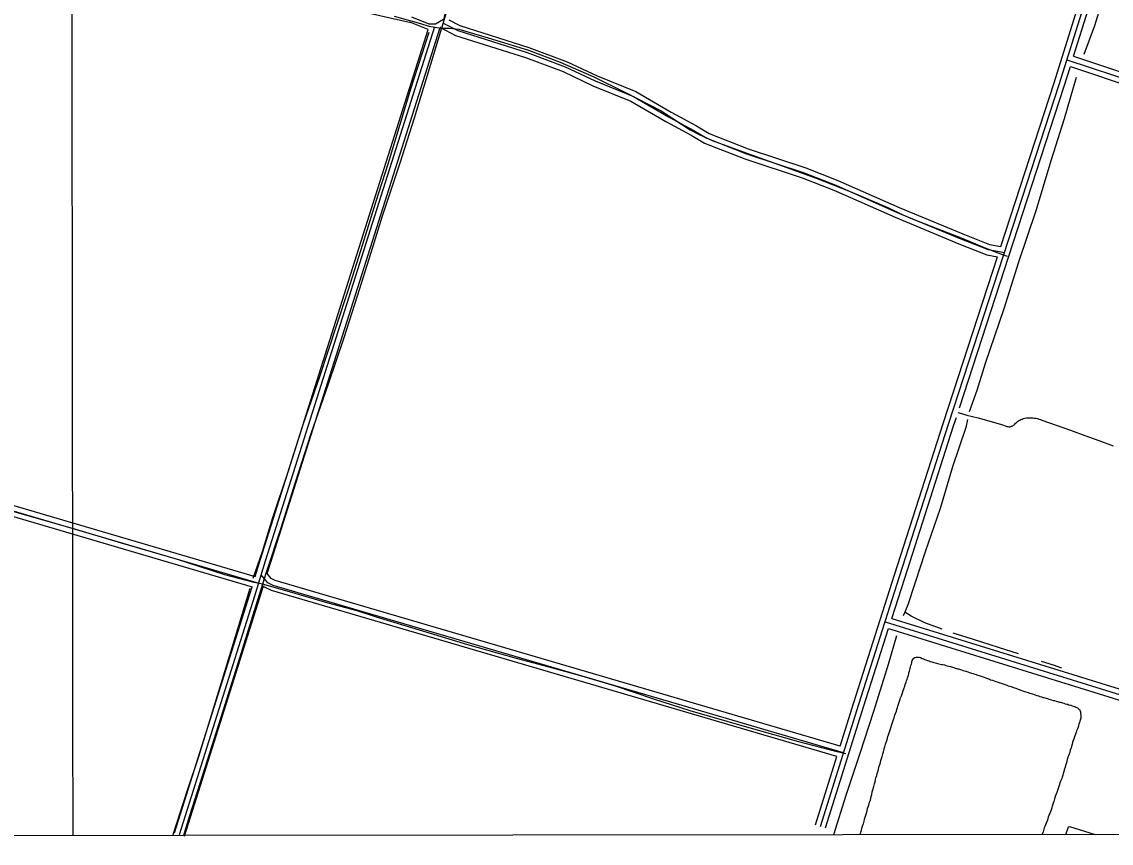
# Model space of a CAD drawing. Extents: x 3297772 to 3335630, y 634068 to 659439.
# Drawn here: x 3322784 to 3325853, y 639447 to 641761 of the extents above; entities that cross this region are included whole.
import ezdxf

# ---------------------------------------------------------------- set-up
doc = ezdxf.new("R2010")
doc.units = 0
for name, color, linetype in [('V-DTCH-CNTR', 7, 'Continuous'), ('V-GRID-FRAM', 7, 'Continuous'), ('V-GRID-MAJR', 7, 'Continuous'), ('V-ROAD-CNTR', 7, 'Continuous'), ('V-TOPO-SHOR', 7, 'Continuous'), ('V-UTIL-LINE', 7, 'Continuous')]:
    doc.layers.add(name, color=color, linetype=linetype)

msp = doc.modelspace()

# ---------------------------------------------------------------- linework, layer by layer
at = {"layer": 'V-DTCH-CNTR'}
for points in [[(3324010.6, 641891.3), (3323966.7, 641745.6), (3323965.7, 641742.5), (3323934.9, 641640.6), (3323889.4, 641489.4), (3323849, 641362.3), (3323798.6, 641212.7), (3323766.7, 641109.6), (3323728.4, 640988), (3323691, 640869.9), (3323647.1, 640739.3), (3323598.2, 640600.2), (3323553.8, 640462.6), (3323513.9, 640334), (3323472.5, 640209.4), (3323461.9, 640175.9), (3323438.2, 640101.4), (3323396.8, 639968.2), (3323350.3, 639818.6), (3323299.8, 639659), (3323256.4, 639523.9), (3323239.1, 639468.3)], [(3323833, 641776.6), (3323906.7, 641755.8), (3323930.4, 641748.5), (3323965.7, 641742.5), (3323987.4, 641743), (3324015.2, 641739.8), (3324097.1, 641715.4), (3324211, 641681.1), (3324300.6, 641646.8), (3324394.9, 641605.8), (3324482.9, 641562.3), (3324584.9, 641509.5), (3324645.1, 641470.1), (3324666.7, 641456.2), (3324692, 641443.2), (3324729, 641426.6), (3324826.4, 641390.8), (3324925.3, 641354.4), (3325021.1, 641320.2), (3325116.9, 641282.8), (3325223.5, 641237.7), (3325265.8, 641216.4), (3325287.4, 641207.6), (3325359.5, 641179.1), (3325434.2, 641150), (3325488.3, 641127.7), (3325530.5, 641111.1), (3325546.5, 641104.9), (3325559.4, 641100.2)], [(3325105.4, 639698.3), (3325080.7, 639704), (3324972.5, 639732.1), (3324826.1, 639773.8), (3324666.9, 639819.5), (3324564.4, 639852.3), (3324453.2, 639890.2), (3324354.8, 639918.8), (3324269.2, 639942.7), (3324177.5, 639966.7), (3324040.5, 640005.2), (3323913.2, 640043.7), (3323783.4, 640083.2), (3323728.2, 640100.9), (3323646.8, 640123.2), (3323553.6, 640150.3), (3323491.8, 640168), (3323461.9, 640175.9), (3323438.2, 640181.2), (3323356.2, 640203), (3323219.2, 640246.7), (3323065.1, 640291.4), (3322927.1, 640333), (3322797.8, 640370), (3322689.6, 640400.6)]]:
    msp.add_lwpolyline(points, dxfattribs=at)
at = {"layer": 'V-GRID-FRAM'}
msp.add_lwpolyline([(3301870.2, 657630.6), (3333425.5, 657662.7), (3333452, 639478.7), (3301880.8, 639446.5), (3301870.2, 657630.6)], dxfattribs=at)
at = {"layer": 'V-GRID-MAJR'}
msp.add_spline([(3322928.3, 639468), (3322924.7, 642495.6), (3322917.7, 648556.9), (3322910.6, 654618.3), (3322907.1, 657652)], degree=3, dxfattribs=at)
at = {"layer": 'V-ROAD-CNTR'}
for points in [[(3325033.9, 639494), (3325141.5, 639838.6), (3325256.7, 640198), (3325394.4, 640626.9), (3325549.9, 641105), (3325705.8, 641583.9), (3325774.7, 641801.8), (3325996.6, 642476.8), (3326177.2, 643038.9), (3326281.2, 643358.1), (3326504, 644046.9), (3326691.5, 644623), (3326727.4, 644757)], [(3324871.7, 644709.9), (3324880.2, 644664.7), (3324864.5, 644609.5), (3324776.9, 644362.1), (3324672.5, 644028.4), (3324596.3, 643781.8), (3324570.5, 643695.9), (3324453.3, 643327.1), (3324334.1, 642949.1), (3324242.2, 642666.1), (3324206.7, 642563.3), (3324187.4, 642512), (3324157.1, 642379.8), (3324102.9, 642219.6), (3324050.9, 642066), (3324011.2, 641917), (3323988.6, 641834), (3323976.3, 641785.9), (3323971.9, 641767.1), (3323949.6, 641754.1), (3323931.3, 641753.7), (3323882.7, 641773.6)], [(3325746.7, 641663.3), (3325789, 641797.2), (3326010.9, 642472.1), (3326191.5, 643034.3), (3326237.9, 643176.5)], [(3322624.2, 642051.2), (3322716.7, 642024), (3322773.8, 642009.1), (3323879.4, 641759)], [(3325541.4, 641127.4), (3325691.5, 641588.4), (3325757.1, 641796)], [(3323227.9, 639471.3), (3323440.3, 640143.5), (3323470.7, 640242.4), (3323947.4, 641747.1)], [(3323929, 641738.5), (3323877.1, 641759.8)], [(3323969.2, 641758.1), (3324011.7, 641735.8), (3324207.2, 641674.2), (3324314.6, 641634.1), (3324398.8, 641594.2), (3324506.6, 641550.6), (3324605.3, 641492.9), (3324676.9, 641454.2), (3324713.4, 641432.6), (3324825.3, 641388.6), (3324987.6, 641334.9), (3325077.2, 641300), (3325249.8, 641223.8), (3325428.8, 641149.4), (3325506, 641118.8), (3325551.6, 641110.2)], [(3323987, 641765.7), (3324017.5, 641749.7), (3324212, 641688.4), (3324320.4, 641647.9), (3324404.8, 641608), (3324513.2, 641564.1), (3324612.6, 641506), (3324684.3, 641467.2), (3324720, 641446.1), (3324830.4, 641402.7), (3324992.7, 641349), (3325082.9, 641313.8), (3325255.7, 641237.5), (3325434.4, 641163.3), (3325510.2, 641133.3), (3325541.4, 641127.4)], [(3323441.4, 640197.9), (3323456.4, 640246.8), (3323929, 641738.5)], [(3323475.2, 640206), (3323485, 640237.9), (3323962.2, 641744.1)], [(3323962.9, 641744.5), (3323962.2, 641744.1)], [(3323962.9, 641744.5), (3324005.9, 641721.9), (3324202.3, 641660.1), (3324308.7, 641620.3), (3324392.8, 641580.5), (3324499.9, 641537.1), (3324597.9, 641479.8), (3324669.5, 641441.1), (3324706.8, 641419.1), (3324820.2, 641374.5), (3324982.5, 641320.8), (3325071.4, 641286.1), (3325243.9, 641210), (3325423.2, 641135.5), (3325501.9, 641104.4), (3325532, 641098.6)], [(3325727.9, 641653.8), (3325928, 641587.3), (3326685.4, 641348.7), (3327460.8, 641101.1)], [(3325746.7, 641663.3), (3325932.6, 641601.5), (3326463.3, 641434.4)], [(3325425.3, 640673.5), (3325564.1, 641100.3), (3325720.1, 641579.3), (3325737.6, 641634.7)], [(3325737.6, 641634.7), (3325923.3, 641573), (3326208.3, 641483.3)], [(3325088.7, 639719.8), (3325127.2, 639843.1), (3325242.4, 640202.5), (3325380.1, 640631.5), (3325532, 641098.6)], [(3325234.6, 640079.8), (3325271, 640193.4), (3325408.6, 640622.2), (3325416.5, 640646.3)], [(3325420.9, 640660), (3325430.9, 640657), (3325446.2, 640652.7), (3325461.5, 640648.8), (3325478, 640644.6), (3325494.4, 640640.3), (3325510.8, 640635.7), (3325527.2, 640631), (3325543.5, 640626), (3325559.7, 640620.8), (3325561.7, 640620.3), (3325563.8, 640620), (3325565.9, 640619.9), (3325568, 640620), (3325570.1, 640620.4), (3325572.1, 640621), (3325574, 640621.8), (3325575.9, 640622.8), (3325577.6, 640624), (3325579.2, 640625.3), (3325580.7, 640626.8), (3325583.2, 640629.5), (3325585.9, 640632), (3325588.7, 640634.3), (3325591.7, 640636.4), (3325594.8, 640638.4), (3325598.1, 640640.1), (3325601.4, 640641.6), (3325604.8, 640642.9), (3325609.2, 640643.8), (3325613.6, 640644.5), (3325618.1, 640644.9), (3325622.6, 640645.1), (3325627, 640645.1), (3325631.5, 640644.8), (3325636, 640644.4), (3325640.4, 640643.7), (3325644.8, 640642.7), (3325649.1, 640641.6), (3325653.3, 640640.2), (3325657.5, 640638.6), (3325697.7, 640624.5), (3325737.8, 640610.1), (3325777.9, 640595.5), (3325817.8, 640580.6), (3325857.7, 640565.6)], [(3322131.4, 640583), (3323441.4, 640197.9)], [(3322116.6, 640571.7), (3323451.4, 640179.4)], [(3322121.7, 640554.6), (3323432.6, 640169.2)], [(3325098.6, 639701.3), (3323492, 640172.8), (3323476.9, 640179.8), (3323458.6, 640202.8)], [(3325088.7, 639719.8), (3323497.3, 640186.9), (3323486.4, 640191.9), (3323475.2, 640206)], [(3323213.6, 639475.8), (3323426, 640147.9), (3323432.6, 640169.2)], [(3323242.2, 639466.8), (3323454.7, 640139), (3323464.5, 640171.2)], [(3325079.7, 639691.2), (3323486.8, 640158.7), (3323467.4, 640167.6), (3323464.5, 640171.2)], [(3325215.7, 640070), (3327135.4, 639475.3)], [(3325234.6, 640079.8), (3325953.5, 639857.1)], [(3325048.2, 639489.5), (3325155.8, 639834), (3325225.4, 640051.3)], [(3325225.4, 640051.3), (3326936.4, 639521.2)], [(3325019.5, 639498.4), (3325079.7, 639691.2)]]:
    msp.add_lwpolyline(points, dxfattribs=at)
at = {"layer": 'V-TOPO-SHOR'}
for points in [[(3325873.3, 641954.6), (3325824.8, 641813.5), (3325805.1, 641749.4), (3325775.4, 641668.5)], [(3323930.7, 641730.5), (3323879.1, 641570.5), (3323848.8, 641470.9), (3323815.5, 641362.8), (3323780.1, 641251.8), (3323743.3, 641133.2), (3323702.9, 641005.6), (3323669.6, 640903.5), (3323622.6, 640760.4), (3323575.7, 640625.3), (3323534.3, 640494.7), (3323490.4, 640363.1), (3323460.6, 640267), (3323434.7, 640192.3)], [(3325754.1, 641603.2), (3325720.3, 641487.2), (3325683.5, 641371.6), (3325640.1, 641228), (3325591.1, 641083.9), (3325550.2, 640952.3), (3325497.7, 640798.2), (3325474, 640721.6), (3325452.2, 640661.9)], [(3325447.5, 640639.9), (3325442.7, 640617.6), (3325405.9, 640507), (3325370.5, 640389.9), (3325328.6, 640267.8), (3325299.4, 640178.2), (3325279.7, 640117.7), (3325271, 640097.1), (3325267, 640087.5)], [(3323426.6, 640164.1), (3323375.8, 639997.3), (3323327.8, 639840.1), (3323281.9, 639690), (3323250.1, 639595), (3323210.7, 639472.9), (3323209.3, 639468.2)], [(3325376.9, 640049.4), (3325327.7, 640067.7), (3325288.9, 640085.9), (3325271, 640097.1)], [(3325247.6, 640031.2), (3325224.7, 639950), (3325183.3, 639817.4), (3325144.9, 639698.8), (3325105.5, 639581.3), (3325070.6, 639470.1)], [(3325591.5, 639979.8), (3325535.1, 639997.6), (3325488.3, 640012.5), (3325447.2, 640026.1), (3325407.4, 640038.5)], [(3325255.4, 639843.8), (3325256.4, 639846.8), (3325258.5, 639852.3), (3325259.5, 639855.8), (3325261.5, 639861.8), (3325264.5, 639870.3), (3325267, 639876.8), (3325268.6, 639881.8), (3325271.1, 639889.3), (3325272.6, 639893.3), (3325275.1, 639900.3), (3325276.1, 639904.3), (3325277.6, 639908.8), (3325278.6, 639912.3), (3325280.2, 639916.8), (3325281.2, 639919.9), (3325282.2, 639923.4), (3325282.7, 639926.4), (3325284.7, 639931.4), (3325285.7, 639934.9), (3325286.7, 639938.9), (3325287.7, 639943.4), (3325288.2, 639947.4), (3325289.8, 639950.9), (3325290.8, 639954.9), (3325291.3, 639958.4), (3325292.3, 639961.4), (3325293.8, 639964.4), (3325296.3, 639967.4), (3325299.3, 639969.4), (3325302.8, 639970.4), (3325308.3, 639970.9), (3325311.8, 639970.9), (3325315.4, 639969.3), (3325319.9, 639967.3), (3325323.9, 639965.8), (3325327.9, 639964.3), (3325332.4, 639962.3), (3325335.4, 639961.3), (3325339.4, 639960.3), (3325342.4, 639958.8), (3325347.4, 639957.2), (3325353.4, 639955.7), (3325360.4, 639953.7), (3325363.4, 639952.7), (3325366.9, 639951.7), (3325374.4, 639950.2), (3325377.9, 639949.7), (3325383.4, 639948.6), (3325386.4, 639947.6), (3325390.9, 639946.6), (3325394.4, 639945.6), (3325399.9, 639944.1), (3325405.4, 639942.6), (3325408.9, 639941.6), (3325412.9, 639940.1), (3325416.4, 639939), (3325419.9, 639938), (3325422.9, 639937.5), (3325427.9, 639936), (3325430.9, 639935), (3325435.9, 639933), (3325439.5, 639932.5), (3325443, 639931), (3325449, 639928.9), (3325453, 639927.9), (3325459.5, 639925.4), (3325463.5, 639924.4), (3325468.5, 639922.9), (3325472, 639921.9), (3325476, 639920.4), (3325480.5, 639918.8), (3325483.5, 639917.8), (3325488, 639915.8), (3325491.5, 639914.8), (3325496.5, 639913.3), (3325504, 639910.8), (3325509.5, 639908.8), (3325513, 639907.2), (3325518.5, 639905.7), (3325522.5, 639904.2), (3325527.5, 639902.2), (3325531.5, 639901.2), (3325536, 639899.7), (3325539, 639898.7), (3325543, 639897.7), (3325548.5, 639895.6), (3325553.5, 639894.1), (3325558.5, 639891.6), (3325562.5, 639890.1), (3325567, 639889.1), (3325571, 639887.6), (3325574.5, 639886.1), (3325580.6, 639884), (3325584.1, 639883), (3325590.6, 639880.5), (3325597.6, 639878), (3325603.1, 639876), (3325608.1, 639874), (3325612.1, 639872.9), (3325619.1, 639870.9)], [(3325713.2, 639939.5), (3325689.9, 639948.1), (3325655.9, 639958.9)], [(3325145.1, 639470.2), (3325147.3, 639477.5), (3325148.9, 639483), (3325150.4, 639489), (3325152.9, 639497), (3325154.4, 639501), (3325156.4, 639509), (3325157.9, 639514), (3325160.5, 639522.5), (3325162, 639528), (3325165, 639538), (3325166.5, 639544.5), (3325170.1, 639553.6), (3325172.1, 639562.1), (3325174.1, 639568.1), (3325176.1, 639578.1), (3325178.2, 639584.1), (3325179.7, 639591.1), (3325181.2, 639597.1), (3325183.7, 639606.1), (3325185.7, 639614.1), (3325187.3, 639619.1), (3325188.8, 639626.1), (3325189.8, 639630.6), (3325192.3, 639637.6), (3325193.3, 639642.6), (3325195.9, 639650.1), (3325196.9, 639655.1), (3325199.4, 639663.7), (3325201.4, 639669.7), (3325203.9, 639679.2), (3325205.5, 639685.2), (3325207.5, 639691.2), (3325209.5, 639698.7), (3325211.5, 639704.2), (3325213, 639712.2), (3325215.1, 639717.7), (3325217.1, 639725.2), (3325219.6, 639732.7), (3325221.1, 639738.2), (3325223.6, 639746.7), (3325225.2, 639751.7), (3325227.7, 639760.7), (3325229.7, 639766.2), (3325232.7, 639774.7), (3325234.7, 639780.7), (3325236.8, 639786.8), (3325239.3, 639794.8), (3325240.8, 639799.8), (3325243.3, 639806.8), (3325244.8, 639811.8), (3325247.4, 639818.3), (3325248.9, 639822.8), (3325250.4, 639828.8), (3325251.9, 639832.8), (3325253.4, 639837.8), (3325255.4, 639843.8)], [(3325619.1, 639870.9), (3325622.6, 639869.4), (3325627.6, 639867.9), (3325630.6, 639866.9), (3325635.6, 639865.4), (3325638.6, 639864.4), (3325643.1, 639862.8), (3325648.1, 639861.3), (3325651.6, 639859.8), (3325656.6, 639858.8), (3325659.6, 639857.3), (3325662.6, 639856.8), (3325669.1, 639854.8), (3325673.6, 639853.8), (3325677.1, 639852.7), (3325681.1, 639851.2), (3325684.6, 639850.7), (3325689.1, 639848.7), (3325693.1, 639848.2), (3325697.6, 639846.7), (3325701.6, 639846.2), (3325706.7, 639844.2), (3325710.2, 639843.6), (3325715.7, 639841.6), (3325719.2, 639841.1), (3325722.7, 639839.6), (3325727.2, 639838.6), (3325730.2, 639838.1), (3325733.2, 639836.6), (3325738.7, 639835.1), (3325742.2, 639834), (3325746.7, 639832.5), (3325749.7, 639832), (3325753.2, 639830), (3325757.2, 639828), (3325760.7, 639825.5), (3325763.2, 639823.5), (3325764.7, 639819.5), (3325765.7, 639816.5), (3325766.2, 639812.5), (3325766.7, 639806.4), (3325766.6, 639798.9), (3325765.1, 639793.4), (3325764.1, 639789.9), (3325763.1, 639786.9), (3325761.6, 639781.9), (3325760.6, 639778.4), (3325759.1, 639773.4), (3325757.5, 639768.9), (3325755, 639762.9), (3325753.5, 639759.4), (3325752, 639753.4), (3325750.5, 639749.4), (3325749, 639745.9), (3325747, 639739.9), (3325745.9, 639736.9), (3325743.4, 639729.9), (3325742.4, 639725.9), (3325740.9, 639719.4), (3325739.4, 639714.9), (3325737.4, 639708.4), (3325735.8, 639702.4), (3325734.3, 639697.9), (3325732.3, 639692.3), (3325730.8, 639688.8), (3325728.8, 639682.3), (3325727.8, 639677.3), (3325726.2, 639672.8), (3325724.2, 639665.8), (3325722.7, 639660.3), (3325720.2, 639652.8), (3325719.2, 639648.8), (3325717.2, 639642.3), (3325716.1, 639638.3), (3325714.1, 639632.3), (3325713.1, 639628.8), (3325711.1, 639622.8), (3325708.1, 639616.3), (3325706.6, 639611.8), (3325704.5, 639603.8), (3325701, 639594.8), (3325699.5, 639589.8), (3325697, 639582.8), (3325695, 639578.3), (3325692.9, 639571.3), (3325690.9, 639564.2), (3325688.9, 639559.7), (3325686.4, 639551.2), (3325684.9, 639546.2), (3325682.3, 639538.2), (3325680.3, 639533.2), (3325677.3, 639524.7), (3325675.3, 639519.7), (3325672.8, 639511.7), (3325669.2, 639503.2), (3325665.7, 639493.7), (3325664.2, 639489.7), (3325661.7, 639482.7), (3325660.7, 639478.2), (3325658.1, 639471.7), (3325657.8, 639470.7)]]:
    msp.add_lwpolyline(points, dxfattribs=at)
at = {"layer": 'V-UTIL-LINE'}
msp.add_lwpolyline([(3325725.2, 639470.8), (3325732.2, 639492.8), (3325735.2, 639493.9), (3325807.5, 639470.9)], dxfattribs=at)

doc.saveas('drawing.dxf')
